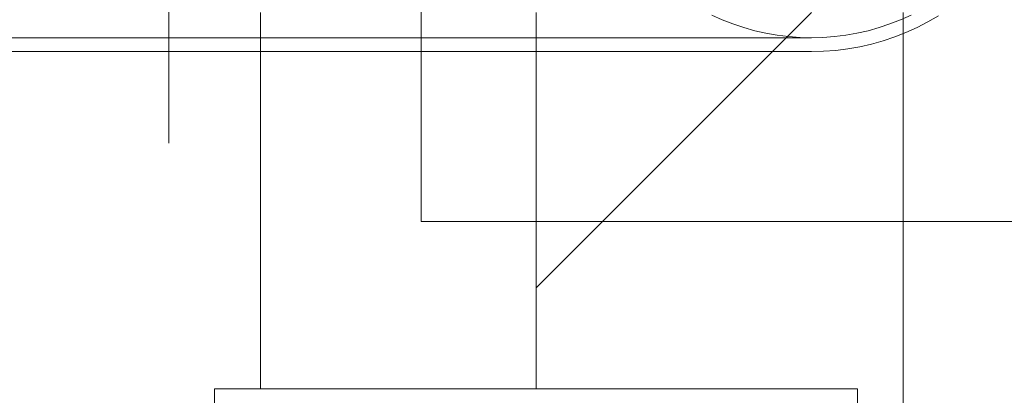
# Model space of a CAD drawing. Header units: millimetres. Extents: x -2233 to 61924, y -68080 to 6847.
# Tile 855 of 1056: x 26578 to 26792, y 1113 to 1195. Entities that reach past the tile are written whole.
import ezdxf

# ---------------------------------------------------------------- set-up
doc = ezdxf.new("R2010")
doc.units = ezdxf.units.MM
doc.layers.add('COTAS_P', color=1, linetype='Continuous', lineweight=0)
doc.layers.add('lateral_C05', color=7, linetype='Continuous', lineweight=0)
doc.dimstyles.new('R19_100', dxfattribs={"dimtxt": 250, "dimasz": 150, "dimexe": 150, "dimexo": 80, "dimgap": 100, "dimtad": 1, "dimtih": 1, "dimtoh": 1, "dimdsep": 46, "dimcen": 0.09, "dimadec": 0, "dimazin": 0, "dimtfac": 1, "dimtdec": 4, "dimtofl": 0, "dimtmove": 0, "dimatfit": 3, "dimfxl": 1, "dimtolj": 1, "dimtzin": 0, "dimarcsym": 0})

# ---------------------------------------------------------------- blocks, each defined once
blk = doc.blocks.new('DIM_R28_9')
at = {"layer": 'COTAS_P'}
for p, q in [((26750.07, 1241), (27150.07, 1241)), ((27150.07, 1241), (27105.07, 1091)), ((27150.07, 0), (27150.07, 1241)), ((27150.07, 1241), (27195.07, 1091)), ((27150.07, 0), (27105.07, 150)), ((27150.07, 0), (27195.07, 150)), ((26750.07, 0), (27150.07, 0))]:
    blk.add_line(p, q, dxfattribs=at)
blk.add_text('1241 P', height=250, rotation=90, dxfattribs=at).set_placement((27050.07, 620.5))

msp = doc.modelspace()

# ---------------------------------------------------------------- linework, layer by layer
at = {"layer": 'lateral_C05'}
for p, q in [((26665.067, 1151), (26665.067, 1311)), ((26610.067, 1194.532), (26610.067, 1197)), ((26610.067, 1195.358), (26610.067, 1194.115)), ((26630.067, 1114.5), (26630.067, 1196.5)), ((26665.067, 1195.358), (26665.067, 1194.115)), ((26690.067, 1114.5), (26690.067, 1196.5)), ((26750.067, 1196.5), (26690.067, 1136.5)), ((26690.067, 1196.5), (26690.067, 1136.5)), ((26730.646, 1194.926), (26728.373, 1195.952)), ((26732.966, 1194.015), (26730.646, 1194.926)), ((26769.489, 1194.926), (26767.168, 1194.015)), ((26771.762, 1195.952), (26769.489, 1194.926)), ((26770.067, 1196.5), (26770.067, 1008)), ((26777.704, 1195.776), (26775.415, 1194.454)), ((26610.067, 1192.143), (26610.067, 1194.532)), ((26610.067, 1194.115), (26610.067, 1192.95)), ((26610.067, 1192.95), (26610.067, 1191.868)), ((26665.067, 1194.115), (26665.067, 1192.95)), ((26665.067, 1192.95), (26665.067, 1191.868)), ((26735.33, 1193.221), (26732.966, 1194.015)), ((26737.73, 1192.546), (26735.33, 1193.221)), ((26740.16, 1191.991), (26737.73, 1192.546)), ((26762.405, 1192.546), (26759.975, 1191.991)), ((26764.805, 1193.221), (26762.405, 1192.546)), ((26767.168, 1194.015), (26764.805, 1193.221)), ((26773.063, 1193.249), (26770.655, 1192.162)), ((26775.415, 1194.454), (26773.063, 1193.249)), ((24250.067, 1191), (26750.067, 1191)), ((26610.067, 1189.838), (26610.067, 1192.143)), ((26610.067, 1191.868), (26610.067, 1190.871)), ((26610.067, 1190.871), (26610.067, 1189.961)), ((26665.067, 1191.868), (26665.067, 1190.871)), ((26665.067, 1190.871), (26665.067, 1189.961)), ((26742.615, 1191.558), (26740.16, 1191.991)), ((26745.089, 1191.248), (26742.615, 1191.558)), ((26747.575, 1191.062), (26745.089, 1191.248)), ((26750.067, 1191), (26747.575, 1191.062)), ((26752.56, 1191.062), (26750.067, 1191)), ((26755.046, 1191.248), (26752.56, 1191.062)), ((26757.52, 1191.558), (26755.046, 1191.248)), ((26759.975, 1191.991), (26757.52, 1191.558)), ((26765.69, 1190.355), (26763.146, 1189.639)), ((26768.195, 1191.196), (26765.69, 1190.355)), ((26770.655, 1192.162), (26768.195, 1191.196)), ((26610.067, 1189.961), (26610.067, 1189.141)), ((26610.067, 1187.622), (26610.067, 1189.838)), ((26610.067, 1189.141), (26610.067, 1188.412)), ((26610.067, 1188.412), (26610.067, 1187.777)), ((26665.067, 1189.961), (26665.067, 1189.141)), ((26665.067, 1189.141), (26665.067, 1188.412)), ((26665.067, 1188.412), (26665.067, 1187.777)), ((26755.345, 1188.263), (26752.709, 1188.066)), ((26757.967, 1188.592), (26755.345, 1188.263)), ((26760.569, 1189.051), (26757.967, 1188.592)), ((26763.146, 1189.639), (26760.569, 1189.051)), ((24250.067, 1188), (26750.067, 1188)), ((26610.067, 1187.777), (26610.067, 1187.237)), ((26610.067, 1185.502), (26610.067, 1187.622)), ((26610.067, 1187.237), (26610.067, 1186.793)), ((26610.067, 1186.793), (26610.067, 1186.447)), ((26610.067, 1186.447), (26610.067, 1186.199)), ((26610.067, 1186.199), (26610.067, 1186.05)), ((26610.067, 1186.05), (26610.067, 1186)), ((26665.067, 1187.777), (26665.067, 1187.237)), ((26665.067, 1187.237), (26665.067, 1186.793)), ((26665.067, 1186.793), (26665.067, 1186.447)), ((26665.067, 1186.447), (26665.067, 1186.199)), ((26665.067, 1186.199), (26665.067, 1186.05)), ((26665.067, 1186.05), (26665.067, 1186)), ((26750.067, 1188), (26752.709, 1188.066)), ((26610.067, 1183.483), (26610.067, 1185.502)), ((26610.067, 1181.569), (26610.067, 1183.483)), ((26610.067, 1179.766), (26610.067, 1181.569)), ((26610.067, 1178.078), (26610.067, 1179.766)), ((26610.067, 1176.509), (26610.067, 1178.078)), ((26610.067, 1175.063), (26610.067, 1176.509)), ((26610.067, 1173.744), (26610.067, 1175.063)), ((26610.067, 1172.554), (26610.067, 1173.744)), ((26610.067, 1171.498), (26610.067, 1172.554)), ((26610.067, 1170.577), (26610.067, 1171.498)), ((26610.067, 1169.794), (26610.067, 1170.577)), ((26610.067, 1169.15), (26610.067, 1169.794)), ((26610.067, 1168.648), (26610.067, 1169.15)), ((26610.067, 1168.288), (26610.067, 1168.648)), ((26610.067, 1168.072), (26610.067, 1168.288)), ((26610.067, 1168), (26610.067, 1168.072)), ((26665.067, 1151), (26835.067, 1151)), ((26620.067, 1106.5), (26620.067, 1114.5)), ((26620.067, 1114.5), (26760.067, 1114.5)), ((26630.067, 1114.5), (26690.067, 1114.5)), ((26673.57, 1114.5), (26673.586, 1114.5)), ((26673.586, 1114.5), (26673.618, 1114.5)), ((26673.618, 1114.5), (26673.666, 1114.5)), ((26673.666, 1114.5), (26673.73, 1114.5)), ((26673.73, 1114.5), (26673.81, 1114.5)), ((26673.81, 1114.5), (26673.906, 1114.5)), ((26673.906, 1114.5), (26674.017, 1114.5)), ((26674.017, 1114.5), (26674.143, 1114.5)), ((26674.143, 1114.5), (26674.283, 1114.5)), ((26674.283, 1114.5), (26674.438, 1114.5)), ((26674.438, 1114.5), (26674.607, 1114.5)), ((26674.607, 1114.5), (26674.79, 1114.5)), ((26674.79, 1114.5), (26674.986, 1114.5)), ((26674.986, 1114.5), (26675.194, 1114.5)), ((26675.194, 1114.5), (26675.414, 1114.5)), ((26675.414, 1114.5), (26675.646, 1114.5)), ((26675.646, 1114.5), (26675.889, 1114.5)), ((26675.889, 1114.5), (26676.143, 1114.5)), ((26676.143, 1114.5), (26676.406, 1114.5)), ((26676.406, 1114.5), (26676.678, 1114.5)), ((26676.678, 1114.5), (26676.959, 1114.5)), ((26676.959, 1114.5), (26677.247, 1114.5)), ((26677.247, 1114.5), (26677.543, 1114.5)), ((26677.543, 1114.5), (26677.844, 1114.5)), ((26677.844, 1114.5), (26678.152, 1114.5)), ((26678.152, 1114.5), (26678.464, 1114.5)), ((26678.464, 1114.5), (26678.78, 1114.5)), ((26678.78, 1114.5), (26679.099, 1114.5)), ((26679.099, 1114.5), (26679.42, 1114.5)), ((26679.42, 1114.5), (26679.743, 1114.5)), ((26680.067, 1114.5), (26679.743, 1114.5)), ((26700.067, 1114.5), (26680.067, 1114.5)), ((26700.067, 1114.5), (26700.386, 1114.5)), ((26700.386, 1114.5), (26700.705, 1114.5)), ((26700.705, 1114.5), (26701.021, 1114.5)), ((26701.021, 1114.5), (26701.336, 1114.5)), ((26701.336, 1114.5), (26701.647, 1114.5)), ((26701.647, 1114.5), (26701.954, 1114.5)), ((26701.954, 1114.5), (26702.257, 1114.5)), ((26702.257, 1114.5), (26702.555, 1114.5)), ((26702.555, 1114.5), (26702.847, 1114.5)), ((26702.847, 1114.5), (26703.132, 1114.5)), ((26703.132, 1114.5), (26703.409, 1114.5)), ((26703.409, 1114.5), (26703.679, 1114.5)), ((26703.679, 1114.5), (26703.94, 1114.5)), ((26703.94, 1114.5), (26704.191, 1114.5)), ((26704.191, 1114.5), (26704.433, 1114.5)), ((26704.433, 1114.5), (26704.664, 1114.5)), ((26704.664, 1114.5), (26704.884, 1114.5)), ((26704.884, 1114.5), (26705.092, 1114.5)), ((26705.092, 1114.5), (26705.288, 1114.5)), ((26705.288, 1114.5), (26705.472, 1114.5)), ((26705.472, 1114.5), (26705.643, 1114.5)), ((26705.643, 1114.5), (26705.8, 1114.5)), ((26705.8, 1114.5), (26705.943, 1114.5)), ((26705.943, 1114.5), (26706.073, 1114.5)), ((26706.073, 1114.5), (26706.188, 1114.5)), ((26706.188, 1114.5), (26706.288, 1114.5)), ((26706.288, 1114.5), (26706.373, 1114.5)), ((26706.373, 1114.5), (26706.443, 1114.5)), ((26706.443, 1114.5), (26706.497, 1114.5)), ((26706.497, 1114.5), (26706.536, 1114.5)), ((26706.536, 1114.5), (26706.56, 1114.5)), ((26760.067, 1106.5), (26760.067, 1114.5))]:
    msp.add_line(p, q, dxfattribs=at)

# ---------------------------------------------------------------- dimensions: what is measured, and where the dimension line sits
at = {"layer": 'COTAS_P'}
dim = msp.add_aligned_dim(p1=(26750.067, 0), p2=(26750.067, 1241), distance=-400, text='<> P', dimstyle='R19_100', dxfattribs=at)
dim.commit()
dim.dimension.update_dxf_attribs({"geometry": 'DIM_R28_9', "text_midpoint": (27150.067, 620.5)})

doc.saveas('drawing.dxf')
